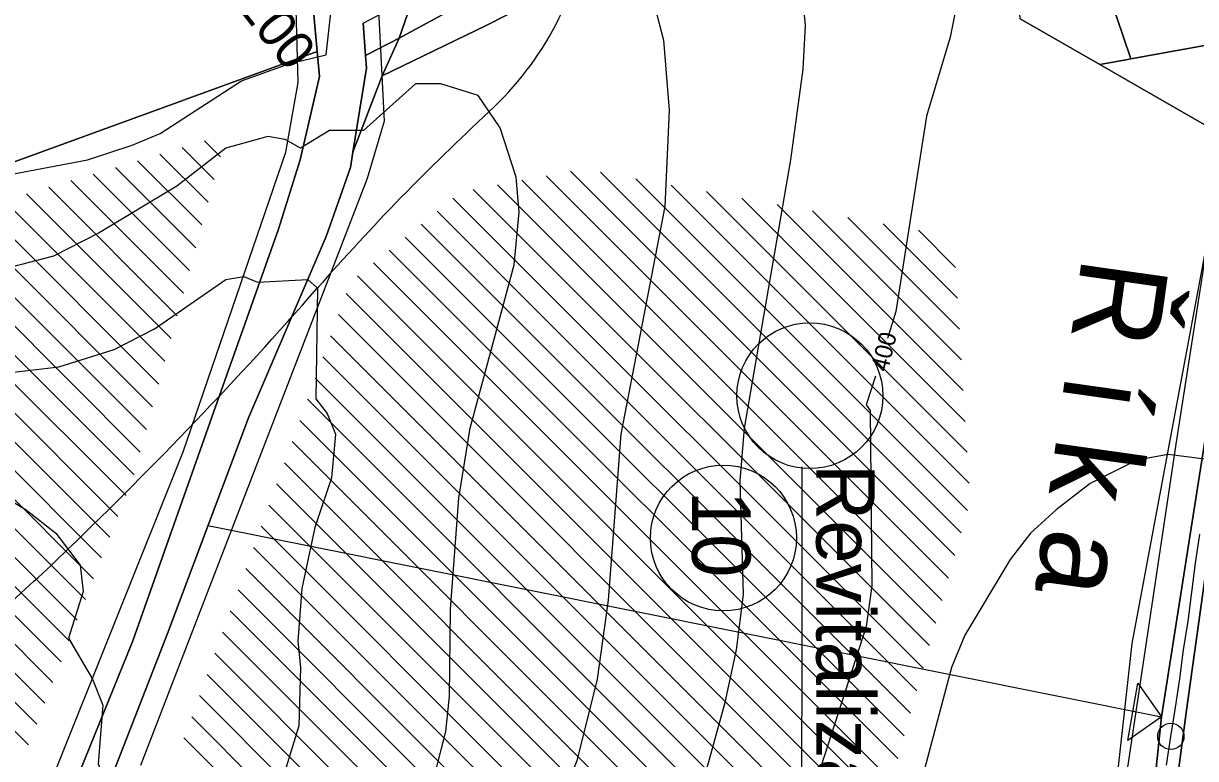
# Model space of a CAD drawing. Extents: x -510989 to -501240, y -1184665 to -1176098.
# Drawn here: x -509664.3 to -509262.7, y -1180266.3 to -1180014.3 of the extents above; entities that cross this region are included whole.
import ezdxf

# ---------------------------------------------------------------- set-up
doc = ezdxf.new("R2010")
doc.units = 0
for name, color, linetype in [('NAVRH_revitalizace_toku', 7, 'Continuous'), ('NAVRH_rozvodnice', 7, 'Continuous'), ('orna_puda', 7, 'Continuous'), ('ostatni_plocha_x_manipulacni_plocha', 7, 'Continuous'), ('ostatni_plocha_x_neplodna_puda', 7, 'Continuous'), ('ostatni_plocha_x_silnice', 7, 'Continuous'), ('STAV_erozne_ohrozene_plochy', 7, 'Continuous'), ('STAV_odtokove_linie', 7, 'Continuous'), ('STAV_ryhova_eroze', 7, 'Continuous'), ('STAV_systematicke_odvodneni', 7, 'Continuous'), ('trasovani_toku', 7, 'Continuous'), ('trvaly_travni_porost', 7, 'Continuous'), ('vodni_plocha_x_vodni_tok_v_koryte_umelem', 7, 'Continuous'), ('vrstevnice_01', 7, 'Continuous'), ('vrstevnice_02', 7, 'Continuous'), ('vrstevnice_04', 7, 'Continuous')]:
    doc.layers.add(name, color=color, linetype=linetype)

msp = doc.modelspace()

# ---------------------------------------------------------------- linework, layer by layer
at = {"layer": 'NAVRH_revitalizace_toku'}
for points in [[(-509251.68, -1180051.44), (-509284.55, -1180226.79), (-509300.99, -1180374.75), (-509325.65, -1180421.33), (-509370.86, -1180461.06), (-509421.55, -1180503.53), (-509437.68, -1180558.22), (-509431.14, -1180593.95), (-509419.28, -1180621.11), (-509382.45, -1180650.58), (-509372.86, -1180654.24)], [(-509313.32, -1180398.04), (-509397.52, -1180337.11), (-509397.42, -1180166.22)]]:
    msp.add_lwpolyline(points, dxfattribs=at)
at = {"layer": 'NAVRH_rozvodnice'}
for centre, radius, start, end in [((-509579.99, -1179963.19), 110.81, 312.7974, 351.7989), ((-508952.13, -1180641.28), 813.32, 132.79738, 138.74782), ((-510663.94, -1179139.95), 1463.58, 313.9021, 318.74782), ((-510184.35, -1179638.28), 771.96, 309.14233, 313.9021)]:
    msp.add_arc(centre, radius, start, end, dxfattribs=at)
at = {"layer": 'orna_puda'}
for points in [[(-509440.18, -1179956.91), (-509433.3, -1179964.04), (-509506.37, -1180003.34), (-509535.5, -1180019.37), (-509530.59, -1180005.01)], [(-509433.3, -1179964.04), (-509426.69, -1179970.89), (-509485.03, -1180004.33), (-509505.8, -1180014.94), (-509541.37, -1180032.19), (-509535.5, -1180019.37), (-509506.37, -1180003.34)]]:
    msp.add_lwpolyline(points, close=True, dxfattribs=at)
for points in [[(-509641.36, -1180291.15), (-509614.94, -1180223.33), (-509587.22, -1180149.46), (-509560.59, -1180087.35), (-509552.27, -1180063.61), (-509551.44, -1180058.44), (-509541.37, -1180032.19), (-509505.8, -1180014.94), (-509485.03, -1180004.33)], [(-509322.74, -1180012.71), (-509295.45, -1180028.39), (-509258.93, -1180049.38)], [(-509722.44, -1180081.65), (-509563.62, -1180023.92), (-509562.83, -1180032.49), (-509569.47, -1180061.07), (-509576.88, -1180084.83), (-509599.01, -1180147.29), (-509626.86, -1180225.88), (-509653.04, -1180290.71), (-509675.52, -1180345.29)], [(-509258.47, -1180150.93), (-509274.3, -1180251.98), (-509284.64, -1180350.9)]]:
    msp.add_lwpolyline(points, dxfattribs=at)
at = {"layer": 'ostatni_plocha_x_manipulacni_plocha'}
for points in [[(-509283.26, -1179980.55), (-509279.49, -1179981.11), (-509281.57, -1179983.59), (-509284.05, -1179981.5), (-509289.22, -1179987.65), (-509283.48, -1179992.48), (-509276.22, -1179983.86), (-509279.49, -1179981.11), (-509272.39, -1179981.57), (-509266.85, -1179987.32), (-509257.62, -1179983.54), (-509247.71, -1179996.14), (-509243.68, -1180007.74), (-509242.47, -1180018.79), (-509284.8, -1180026.46), (-509292.2, -1180004.67), (-509287.42, -1179999.06), (-509291.8, -1179995.32), (-509294.36, -1179998.32), (-509297.64, -1179988.66), (-509294.4, -1179984.86), (-509289.12, -1179978.67), (-509284.66, -1179976.49)], [(-509310.38, -1179979.84), (-509306.18, -1179979.82), (-509309.3, -1179983.48), (-509301.77, -1179989.91), (-509300, -1179991.42), (-509297.64, -1179988.66), (-509294.36, -1179998.32), (-509300.1, -1180005.03), (-509295.72, -1180008.78), (-509292.2, -1180004.67), (-509284.8, -1180026.46), (-509285.9, -1180026.66), (-509295.45, -1180028.39), (-509322.74, -1180012.71), (-509322.79, -1180012.68), (-509323.67, -1179999.16), (-509324.04, -1179993.42), (-509324.91, -1179979.92)], [(-509242.47, -1180018.79), (-509241.92, -1180023.82), (-509242.38, -1180042.72), (-509244.6, -1180057.62), (-509258.93, -1180049.38), (-509295.45, -1180028.39), (-509285.9, -1180026.66), (-509284.8, -1180026.46)]]:
    msp.add_lwpolyline(points, close=True, dxfattribs=at)
at = {"layer": 'ostatni_plocha_x_neplodna_puda'}
msp.add_lwpolyline([(-509547.11, -1180025.3), (-509535.5, -1180019.37), (-509541.37, -1180032.19), (-509551.44, -1180058.44), (-509546.79, -1180029.63)], close=True, dxfattribs=at)
at = {"layer": 'ostatni_plocha_x_silnice'}
for points in [[(-509769.58, -1180593.16), (-509739.42, -1180520), (-509730.24, -1180497.75), (-509725.13, -1180482.57), (-509723.12, -1180476.62), (-509715.98, -1180446.18), (-509699.09, -1180410.64), (-509694.62, -1180398.26), (-509689.08, -1180382.89), (-509675.52, -1180345.29), (-509653.04, -1180290.71), (-509626.86, -1180225.88), (-509599.01, -1180147.29), (-509576.88, -1180084.83), (-509569.47, -1180061.07), (-509562.83, -1180032.49), (-509563.62, -1180023.92), (-509565.24, -1180006.24)], [(-509547.91, -1180014.23), (-509547.11, -1180025.3), (-509546.79, -1180029.63), (-509551.44, -1180058.44), (-509552.27, -1180063.61), (-509560.59, -1180087.35), (-509587.22, -1180149.46), (-509614.94, -1180223.33), (-509641.36, -1180291.15), (-509663.64, -1180349.99), (-509684.7, -1180405.65), (-509687.34, -1180412.63), (-509692.29, -1180443.92), (-509701.45, -1180480.97), (-509708.44, -1180489.55), (-509717.69, -1180500.89), (-509719.09, -1180504.59), (-509721.42, -1180510.79), (-509730.35, -1180537.79), (-509736.42, -1180553.04), (-509753.97, -1180597.17)]]:
    msp.add_lwpolyline(points, dxfattribs=at)
at = {"layer": 'STAV_erozne_ohrozene_plochy'}
for p, q in [((-509609.93, -1180056.77), (-509598.91, -1180067.79)), ((-509602.31, -1180054.49), (-509596.8, -1180060)), ((-509625.17, -1180061.33), (-509603.13, -1180083.36)), ((-509617.55, -1180059.05), (-509601.02, -1180075.57)), ((-509640.41, -1180065.89), (-509607.36, -1180098.94)), ((-509632.79, -1180063.61), (-509605.24, -1180091.15)), ((-509476.87, -1180064.92), (-509345.13, -1180196.65)), ((-509466.58, -1180065.3), (-509342.96, -1180188.93)), ((-509648.03, -1180068.16), (-509609.47, -1180106.72)), ((-509501.9, -1180069.58), (-509351.66, -1180219.83)), ((-509493.56, -1180068.03), (-509349.48, -1180212.1)), ((-509485.21, -1180066.47), (-509347.31, -1180204.38)), ((-509454.48, -1180067.51), (-509340.78, -1180181.2)), ((-509442.37, -1180069.71), (-509340.29, -1180171.8)), ((-509663.27, -1180072.72), (-509613.69, -1180122.3)), ((-509655.65, -1180070.44), (-509611.58, -1180114.51)), ((-509510.25, -1180071.14), (-509353.83, -1180227.55)), ((-509430.27, -1180071.92), (-509340.94, -1180161.24)), ((-509678.51, -1180077.28), (-509617.92, -1180137.87)), ((-509670.89, -1180075), (-509615.8, -1180130.09)), ((-509517.12, -1180074.17), (-509356, -1180235.28)), ((-509418.16, -1180074.13), (-509341.6, -1180150.69)), ((-509406.05, -1180076.33), (-509342.25, -1180140.13)), ((-509693.75, -1180081.84), (-509622.14, -1180153.45)), ((-509686.13, -1180079.56), (-509620.03, -1180145.66)), ((-509522.57, -1180078.61), (-509358.18, -1180243)), ((-509393.95, -1180078.54), (-509342.91, -1180129.58)), ((-509381.84, -1180080.74), (-509343.56, -1180119.03)), ((-509701.37, -1180084.12), (-509624.25, -1180161.24)), ((-509528.03, -1180083.05), (-509360.35, -1180250.73)), ((-509369.74, -1180082.95), (-509344.22, -1180108.47)), ((-509357.63, -1180085.16), (-509344.87, -1180097.92)), ((-509716.61, -1180088.68), (-509629.16, -1180176.13)), ((-509708.99, -1180086.4), (-509626.37, -1180169.01)), ((-509533.48, -1180087.5), (-509362.53, -1180258.45)), ((-509731.85, -1180093.23), (-509634.72, -1180190.36)), ((-509724.23, -1180090.95), (-509631.94, -1180183.25)), ((-509538.94, -1180091.94), (-509364.7, -1180266.18)), ((-509747.09, -1180097.79), (-509640.29, -1180204.6)), ((-509739.47, -1180095.51), (-509637.51, -1180197.48)), ((-509544.39, -1180096.38), (-509366.88, -1180273.9)), ((-509754.71, -1180100.07), (-509643.07, -1180211.71)), ((-509549.85, -1180100.83), (-509369.05, -1180281.63)), ((-509769.96, -1180104.63), (-509648.64, -1180225.94)), ((-509762.33, -1180102.35), (-509645.86, -1180218.83)), ((-509785.2, -1180109.19), (-509654.21, -1180240.18)), ((-509777.58, -1180106.91), (-509651.42, -1180233.06)), ((-509553.76, -1180106.82), (-509371.22, -1180289.35)), ((-509800.44, -1180113.75), (-509659.77, -1180254.41)), ((-509792.82, -1180111.47), (-509656.99, -1180247.29)), ((-509556.4, -1180114.07), (-509373.4, -1180297.08)), ((-509808.06, -1180116.02), (-509662.56, -1180261.53)), ((-509559.05, -1180121.33), (-509375.57, -1180304.8)), ((-509561.69, -1180128.59), (-509377.75, -1180312.53)), ((-509564.33, -1180135.84), (-509379.92, -1180320.25)), ((-509566.98, -1180143.1), (-509382.1, -1180327.98)), ((-509569.62, -1180150.36), (-509384.27, -1180335.7)), ((-509572.26, -1180157.61), (-509386.44, -1180343.43)), ((-509574.9, -1180164.87), (-509388.62, -1180351.15)), ((-509577.55, -1180172.13), (-509390.79, -1180358.88)), ((-509580.19, -1180179.38), (-509392.97, -1180366.61)), ((-509582.83, -1180186.64), (-509395.14, -1180374.33)), ((-509585.48, -1180193.89), (-509397.32, -1180382.06)), ((-509588.12, -1180201.15), (-509399.49, -1180389.78)), ((-509590.76, -1180208.41), (-509401.66, -1180397.51)), ((-509593.41, -1180215.66), (-509403.84, -1180405.23)), ((-509596.05, -1180222.92), (-509406.01, -1180412.96)), ((-509598.69, -1180230.18), (-509408.19, -1180420.68)), ((-509601.34, -1180237.43), (-509410.36, -1180428.41)), ((-509603.98, -1180244.69), (-509413.78, -1180434.89)), ((-509606.65, -1180251.92), (-509417.64, -1180440.93)), ((-509609.35, -1180259.12), (-509421.5, -1180446.96))]:
    msp.add_line(p, q, dxfattribs=at)
at = {"layer": 'STAV_odtokove_linie'}
msp.add_line((-509601.08, -1180186.4), (-509274.3, -1180251.98), dxfattribs=at)
msp.add_lwpolyline([(-509282.4, -1180240.38), (-509274.3, -1180251.98), (-509285.9, -1180260.08)], close=True, dxfattribs=at)
msp.add_circle((-509424.44, -1180190.65), 25, dxfattribs=at)
at = {"layer": 'STAV_ryhova_eroze'}
msp.add_circle((-509394.82, -1180141.88), 25, dxfattribs=at)
at = {"layer": 'STAV_systematicke_odvodneni'}
for p, q in [((-509570.17, -1180034.49), (-509574.42, -1179888.14)), ((-509543.84, -1179986), (-509540.65, -1180047.74)), ((-509574.42, -1180058.44), (-509570.17, -1180034.49)), ((-509540.65, -1180047.74), (-509546.5, -1180067.43)), ((-509609.53, -1180161.16), (-509574.42, -1180058.44)), ((-509546.5, -1180067.43), (-509624.17, -1180268.6)), ((-509269.34, -1180158.43), (-509257.1, -1180080.2)), ((-509286.36, -1180272.33), (-509269.34, -1180158.43)), ((-509659.01, -1180284.63), (-509609.53, -1180161.16))]:
    msp.add_line(p, q, dxfattribs=at)
at = {"layer": 'trasovani_toku'}
for p, q in [((-509262.66, -1180199.26), (-509261.2, -1180189.37)), ((-509263.99, -1180209.17), (-509262.66, -1180199.26)), ((-509265.19, -1180219.1), (-509263.99, -1180209.17)), ((-509266.84, -1180228.96), (-509265.19, -1180219.1)), ((-509268.06, -1180238.89), (-509266.84, -1180228.96)), ((-509269.54, -1180248.78), (-509268.06, -1180238.89)), ((-509271.12, -1180258.65), (-509269.54, -1180248.78)), ((-509272.64, -1180268.54), (-509271.12, -1180258.65))]:
    msp.add_line(p, q, dxfattribs=at)
msp.add_circle((-509271.12, -1180258.65), 4.5, dxfattribs=at)
at = {"layer": 'trvaly_travni_porost'}
msp.add_lwpolyline([(-509530.59, -1180005.01), (-509535.5, -1180019.37), (-509547.11, -1180025.3), (-509547.91, -1180014.23)], close=True, dxfattribs=at)
for points in [[(-509565.24, -1180006.24), (-509563.62, -1180023.92), (-509722.44, -1180081.65), (-509754.45, -1180090.32), (-509816.6, -1180104.43), (-509819.08, -1180096.5), (-509827.86, -1180088.44), (-509830.07, -1180080.34), (-509842.17, -1180079.77), (-509878.93, -1180085.53), (-509891.98, -1180088.58), (-509953.4, -1180109.7), (-509956.8, -1180099.81), (-509960.33, -1180089.55), (-509959.57, -1180079.52), (-509958.84, -1180069.98), (-509967.35, -1180059.23), (-509800.89, -1180057.29), (-509791.69, -1180055.81), (-509786.94, -1180054.7), (-509694.28, -1180014.14)], [(-509417.86, -1180568.68), (-509419.77, -1180559.8), (-509419.77, -1180549.77), (-509418.65, -1180541.09), (-509414.72, -1180530.49), (-509409.69, -1180520.55), (-509400.71, -1180510.32), (-509332.19, -1180453.34), (-509319.43, -1180441.23), (-509307.74, -1180428.39), (-509295.64, -1180409.44), (-509281.99, -1180371.77), (-509265.78, -1180249.69), (-509251.17, -1180144.87)]]:
    msp.add_lwpolyline(points, dxfattribs=at)
at = {"layer": 'vodni_plocha_x_vodni_tok_v_koryte_umelem'}
for points in [[(-509251.17, -1180144.87), (-509265.78, -1180249.69), (-509281.99, -1180371.77), (-509295.64, -1180409.44), (-509307.74, -1180428.39), (-509319.43, -1180441.23), (-509332.19, -1180453.34), (-509400.71, -1180510.32), (-509409.69, -1180520.55), (-509414.72, -1180530.49), (-509418.65, -1180541.09), (-509419.77, -1180549.77), (-509419.77, -1180559.8), (-509417.86, -1180568.68)], [(-509426.83, -1180564.36), (-509427.22, -1180544.4), (-509424.91, -1180535.2), (-509421.2, -1180524.49), (-509415.15, -1180514.71), (-509408.3, -1180507.2), (-509368.25, -1180475.22), (-509340.55, -1180453.11), (-509325.64, -1180439.73), (-509312.96, -1180423.58), (-509303.35, -1180408.89), (-509295.29, -1180390.24), (-509289.45, -1180371.27), (-509284.64, -1180350.9), (-509274.3, -1180251.98), (-509258.47, -1180150.93)]]:
    msp.add_lwpolyline(points, dxfattribs=at)
at = {"layer": 'vrstevnice_01'}
for points in [[(-509377.31, -1179961), (-509362.59, -1179964), (-509347.31, -1179965), (-509344, -1179977), (-509342.5, -1179989), (-509343.59, -1180003), (-509346.69, -1180019), (-509354.91, -1180046), (-509365.31, -1180113), (-509368.27, -1180122.3)], [(-509704.91, -1180074), (-509702.19, -1180076), (-509697, -1180075), (-509668.91, -1180066), (-509642.41, -1180061), (-509627, -1180056), (-509617.5, -1180052), (-509589.59, -1180034), (-509573, -1180028), (-509560.59, -1180025), (-509556.5, -1179988)], [(-509943.5, -1180009), (-509956.09, -1180015), (-509963.81, -1180023), (-509967.09, -1180031), (-509968.59, -1180040), (-509968.09, -1180046), (-509964.31, -1180057), (-509958.31, -1180066), (-509949.69, -1180074), (-509938.81, -1180082), (-509923.91, -1180087), (-509890.31, -1180092), (-509820.69, -1180097), (-509784.81, -1180105), (-509733.69, -1180127), (-509711, -1180133), (-509677.59, -1180135), (-509652.19, -1180132), (-509633.19, -1180126), (-509619.41, -1180119), (-509595, -1180102)], [(-509447.81, -1180009), (-509445, -1180020), (-509443, -1180044), (-509444.5, -1180077), (-509459.59, -1180155), (-509463.91, -1180212), (-509467.69, -1180239), (-509474.69, -1180267), (-509509.09, -1180352), (-509529.31, -1180433), (-509541.91, -1180464), (-509554.41, -1180479), (-509565.31, -1180485), (-509595, -1180498), (-509600.5, -1180502), (-509606.19, -1180510), (-509606.91, -1180522), (-509602.81, -1180535), (-509588.09, -1180566)], [(-509595, -1180102), (-509588.81, -1180101), (-509584.09, -1180103), (-509566.81, -1180102), (-509563.59, -1180105), (-509564.09, -1180143), (-509560.19, -1180148), (-509557.41, -1180155), (-509558.69, -1180170), (-509564.41, -1180187), (-509568.91, -1180208), (-509570.31, -1180226), (-509569.31, -1180235), (-509569.91, -1180255), (-509580.31, -1180289), (-509585.31, -1180310), (-509591, -1180386), (-509599, -1180415), (-509605.81, -1180429), (-509617.31, -1180444), (-509627.19, -1180453), (-509635.81, -1180459), (-509648.19, -1180465), (-509667, -1180472)], [(-509372.36, -1180135.14), (-509375.5, -1180145), (-509374.19, -1180147), (-509373.59, -1180207), (-509375.5, -1180221), (-509392.31, -1180273), (-509396.59, -1180292), (-509399.09, -1180323), (-509406.19, -1180343), (-509419.91, -1180362), (-509444.81, -1180387), (-509455.5, -1180401), (-509467.5, -1180427), (-509489.31, -1180481), (-509497, -1180493), (-509504.31, -1180502), (-509523.19, -1180519), (-509530.81, -1180531), (-509532.59, -1180538), (-509532.41, -1180551), (-509524.81, -1180573)]]:
    msp.add_lwpolyline(points, dxfattribs=at)
at = {"layer": 'vrstevnice_02'}
for points in [[(-509554.5, -1180576), (-509568.91, -1180545), (-509571.19, -1180535), (-509569.41, -1180523), (-509562.91, -1180511), (-509548, -1180500), (-509530.19, -1180490), (-509523.69, -1180485), (-509519, -1180480), (-509513.91, -1180471), (-509485.91, -1180394), (-509474.91, -1180370), (-509451.19, -1180332), (-509442.91, -1180316), (-509423.81, -1180247), (-509420, -1180229), (-509417.59, -1180210), (-509418.69, -1180171), (-509417.19, -1180153), (-509401.31, -1180061), (-509397.09, -1180030), (-509396.31, -1180015), (-509397.41, -1180003)], [(-509523.91, -1180274), (-509519.59, -1180257), (-509518.31, -1180245), (-509517.91, -1180215), (-509515.09, -1180177), (-509511.19, -1180153), (-509496.19, -1180097), (-509494.41, -1180079), (-509495.5, -1180067), (-509500.91, -1180050), (-509508.5, -1180039), (-509521.31, -1180035), (-509529.91, -1180035), (-509547.81, -1180051), (-509559.41, -1180051), (-509569.31, -1180057), (-509574.59, -1180054), (-509580.59, -1180053), (-509594.91, -1180057), (-509611.69, -1180070), (-509638.41, -1180086), (-509654, -1180094), (-509677, -1180100)], [(-509248.69, -1180165), (-509272.09, -1180162), (-509282.81, -1180164), (-509298.81, -1180172), (-509310.41, -1180181), (-509319.19, -1180189), (-509326.19, -1180198), (-509341.69, -1180224), (-509346.31, -1180235), (-509356.91, -1180275), (-509365.81, -1180320), (-509370.91, -1180335), (-509379.41, -1180352), (-509386.91, -1180363), (-509424.5, -1180404), (-509437.5, -1180421), (-509447.81, -1180444), (-509457.41, -1180471), (-509473.69, -1180503), (-509493.31, -1180532), (-509498.09, -1180544), (-509500.09, -1180560), (-509493.91, -1180579)], [(-509673.31, -1180175), (-509663.41, -1180181), (-509653.19, -1180189), (-509644.91, -1180200), (-509643.81, -1180209), (-509648.91, -1180225), (-509640.69, -1180239), (-509637.09, -1180248), (-509638.69, -1180268), (-509637.59, -1180271), (-509630.09, -1180273), (-509628.81, -1180296), (-509635, -1180355), (-509642.5, -1180389), (-509645.81, -1180399), (-509654.19, -1180416), (-509663.81, -1180430), (-509685.69, -1180452)]]:
    msp.add_lwpolyline(points, dxfattribs=at)

# ---------------------------------------------------------------- texts
at = {"layer": 'NAVRH_revitalizace_toku'}
msp.add_text('Revitalizace toku', height=20, rotation=270, dxfattribs=at).set_placement((-509392.63, -1180165.23))
at = {"layer": 'STAV_odtokove_linie'}
msp.add_text('10', height=20, rotation=270, dxfattribs=at).set_placement((-509435.16, -1180174.43))
at = {"layer": 'trasovani_toku'}
for s, height, rotation, p in [('0,200', 13, 308.2221, (-509600.44, -1179997.05)), ('Ř í k a', 30, 261.961, (-509301.45, -1180093.7))]:
    msp.add_text(s, height=height, rotation=rotation, dxfattribs=at).set_placement(p)
at = {"layer": 'vrstevnice_04'}
msp.add_text('400', height=6, rotation=76.1915, dxfattribs=at).set_placement((-509368.15, -1180133.94))

doc.saveas('drawing.dxf')
